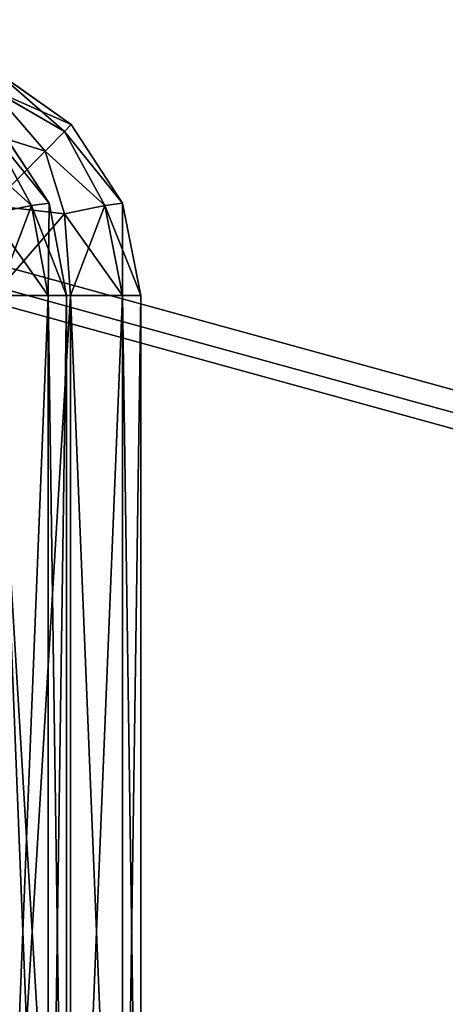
# Model space of a CAD drawing. Extents: x 0 to 48.8, y 0 to 26.9.
# Tile 393 of 656: x 22.499 to 22.5548, y 2.7148 to 2.8437. Entities that reach past the tile are written whole.
import ezdxf

# ---------------------------------------------------------------- set-up
doc = ezdxf.new("R2010")
doc.units = 0
doc.header["$MEASUREMENT"] = 0
doc.layers.get('0').update_dxf_attribs({"linetype": 'CONTINUOUS'})
for name, color, linetype in [('DOOR_FACE_LT', 251, 'CONTINUOUS'), ('DRAWER_LOWER_FACE', 251, 'CONTINUOUS'), ('DRAWER_UPPER_FACE', 251, 'CONTINUOUS')]:
    doc.layers.add(name, color=color, linetype=linetype)

# ---------------------------------------------------------------- blocks, each defined once
blk = doc.blocks.new('T48IT100NP_TRADECAD_DXF')
at = {"layer": 'DOOR_FACE_LT', "color": 0}
for p, q in [((22.5058, 2.83, 82.0027), (22.4957, 2.8371, 82.0027)), ((22.4957, 2.8371, 36.3611), (22.5058, 2.83, 36.3611)), ((22.5058, 2.83, 82.0027), (22.4957, 2.8371, 82.0027)), ((22.4957, 2.8371, 36.3611), (22.5058, 2.83, 36.3611)), ((22.5049, 2.8291, 82.0133), (22.4954, 2.8346, 82.0145)), ((22.5049, 2.8291, 82.0133), (22.4954, 2.8346, 82.0145)), ((22.4954, 2.8346, 36.3493), (22.5049, 2.8291, 36.3504)), ((22.4954, 2.8346, 36.3493), (22.5049, 2.8291, 36.3504)), ((22.5049, 2.8291, 82.0133), (22.5058, 2.83, 82.0027)), ((22.5049, 2.8291, 82.0133), (22.5058, 2.83, 82.0027)), ((22.5058, 2.83, 36.3611), (22.5049, 2.8291, 36.3504)), ((22.5058, 2.83, 36.3611), (22.5049, 2.8291, 36.3504)), ((22.5125, 2.8197, 82.0027), (22.5058, 2.83, 82.0027)), ((22.5058, 2.83, 36.3611), (22.5125, 2.8197, 36.3611)), ((22.5058, 2.83, 82.0027), (22.5058, 2.83, 36.3611)), ((22.5125, 2.8197, 82.0027), (22.5058, 2.83, 82.0027)), ((22.5058, 2.83, 36.3611), (22.5125, 2.8197, 36.3611)), ((22.5058, 2.83, 82.0027), (22.5058, 2.83, 36.3611)), ((22.4942, 2.8291, 82.024), (22.5024, 2.8265, 82.0214)), ((22.4942, 2.8291, 36.3398), (22.5024, 2.8265, 36.3423)), ((22.4942, 2.8291, 82.024), (22.5024, 2.8265, 82.0214)), ((22.4942, 2.8291, 36.3398), (22.5024, 2.8265, 36.3423)), ((22.5024, 2.8265, 82.0214), (22.5049, 2.8291, 82.0133)), ((22.5024, 2.8265, 82.0214), (22.5049, 2.8291, 82.0133)), ((22.5049, 2.8291, 36.3504), (22.5024, 2.8265, 36.3423)), ((22.5049, 2.8291, 36.3504), (22.5024, 2.8265, 36.3423)), ((22.5102, 2.8194, 82.0144), (22.5049, 2.8291, 82.0133)), ((22.5102, 2.8194, 82.0144), (22.5049, 2.8291, 82.0133)), ((22.5049, 2.8291, 36.3504), (22.5102, 2.8194, 36.3494)), ((22.5049, 2.8291, 36.3504), (22.5102, 2.8194, 36.3494)), ((22.5024, 2.8265, 36.3423), (22.5049, 2.8183, 36.3398)), ((22.5049, 2.8183, 82.0239), (22.5024, 2.8265, 82.0214)), ((22.5049, 2.8183, 82.0239), (22.5024, 2.8265, 82.0214)), ((22.5024, 2.8265, 36.3423), (22.5049, 2.8183, 36.3398)), ((22.5049, 2.8183, 36.3398), (22.4953, 2.8194, 36.3345)), ((22.4953, 2.8194, 82.0293), (22.5049, 2.8183, 82.0239)), ((22.4953, 2.8194, 82.0293), (22.5049, 2.8183, 82.0239)), ((22.5049, 2.8183, 36.3398), (22.4953, 2.8194, 36.3345)), ((22.5049, 2.8183, 82.0239), (22.5102, 2.8194, 82.0144)), ((22.5049, 2.8183, 82.0239), (22.5102, 2.8194, 82.0144)), ((22.5102, 2.8194, 36.3494), (22.5049, 2.8183, 36.3398)), ((22.5102, 2.8194, 36.3494), (22.5049, 2.8183, 36.3398)), ((22.5102, 2.8194, 82.0144), (22.5125, 2.8197, 82.0027)), ((22.5102, 2.8194, 82.0144), (22.5125, 2.8197, 82.0027)), ((22.5125, 2.8197, 36.3611), (22.5102, 2.8194, 36.3494)), ((22.5125, 2.8197, 36.3611), (22.5102, 2.8194, 36.3494)), ((22.5125, 2.8076, 82.0147), (22.5102, 2.8194, 82.0144)), ((22.5125, 2.8076, 82.0147), (22.5102, 2.8194, 82.0144)), ((22.5102, 2.8194, 36.3494), (22.5125, 2.8076, 36.3491)), ((22.5102, 2.8194, 36.3494), (22.5125, 2.8076, 36.3491)), ((22.5149, 2.8076, 82.0027), (22.5125, 2.8197, 82.0027)), ((22.5125, 2.8197, 36.3611), (22.5149, 2.8076, 36.3611)), ((22.5125, 2.8197, 82.0027), (22.5125, 2.8197, 36.3611)), ((22.5149, 2.8076, 82.0027), (22.5125, 2.8197, 82.0027)), ((22.5125, 2.8197, 36.3611), (22.5149, 2.8076, 36.3611)), ((22.5125, 2.8197, 82.0027), (22.5125, 2.8197, 36.3611)), ((22.5057, 2.8076, 82.0248), (22.5049, 2.8183, 82.0239)), ((22.5057, 2.8076, 82.0248), (22.5049, 2.8183, 82.0239)), ((22.5049, 2.8183, 36.3398), (22.5057, 2.8076, 36.339)), ((22.5049, 2.8183, 36.3398), (22.5057, 2.8076, 36.339)), ((22.4956, 2.8076, 82.0316), (22.5057, 2.8076, 82.0248)), ((22.5057, 2.8076, 36.339), (22.4956, 2.8076, 36.3322)), ((22.4956, 2.8076, 82.0316), (22.5057, 2.8076, 82.0248)), ((22.5057, 2.8076, 36.339), (22.4956, 2.8076, 36.3322)), ((22.5057, 2.8076, 82.0248), (22.5125, 2.8076, 82.0147)), ((22.5125, 2.8076, 36.3491), (22.5057, 2.8076, 36.339)), ((22.5057, 2.641, 82.0248), (22.5057, 2.8076, 82.0248)), ((22.5057, 2.8076, 82.0248), (22.5125, 2.8076, 82.0147)), ((22.5057, 2.641, 82.0248), (22.5057, 2.8076, 82.0248)), ((22.5057, 2.641, 36.339), (22.5057, 2.8076, 36.339)), ((22.5125, 2.8076, 36.3491), (22.5057, 2.8076, 36.339)), ((22.5057, 2.641, 36.339), (22.5057, 2.8076, 36.339)), ((22.5125, 2.641, 36.3491), (22.5125, 2.8076, 36.3491)), ((22.5125, 2.8076, 36.3491), (22.5149, 2.8076, 36.3611)), ((22.5125, 2.8076, 82.0147), (22.5149, 2.8076, 82.0027)), ((22.5125, 2.8076, 36.3491), (22.5149, 2.8076, 36.3611)), ((22.5125, 2.641, 82.0147), (22.5125, 2.8076, 82.0147)), ((22.5125, 2.8076, 82.0147), (22.5149, 2.8076, 82.0027)), ((22.5125, 2.641, 82.0147), (22.5125, 2.8076, 82.0147)), ((22.5125, 2.641, 36.3491), (22.5125, 2.8076, 36.3491)), ((22.5149, 2.641, 36.3611), (22.5149, 2.8076, 36.3611)), ((22.5149, 2.8076, 36.3611), (22.5149, 2.8076, 82.0027)), ((22.5149, 2.8076, 82.0027), (22.5149, 2.641, 82.0027)), ((22.5149, 2.641, 36.3611), (22.5149, 2.8076, 36.3611)), ((22.5149, 2.8076, 82.0027), (22.5149, 2.641, 82.0027)), ((22.5149, 2.8076, 36.3611), (22.5149, 2.8076, 82.0027))]:
    blk.add_line(p, q, dxfattribs=at)
at = {"layer": 'DRAWER_LOWER_FACE', "color": 0}
for p, q in [((22.5029, 2.8197, 21.8854), (22.4961, 2.83, 21.8854)), ((22.4961, 2.83, 5.8856), (22.5029, 2.8197, 5.8856)), ((22.5029, 2.8197, 21.8854), (22.4961, 2.83, 21.8854)), ((22.4961, 2.83, 5.8856), (22.5029, 2.8197, 5.8856)), ((22.5006, 2.8194, 21.8971), (22.4953, 2.8291, 21.896)), ((22.5006, 2.8194, 21.8971), (22.4953, 2.8291, 21.896)), ((22.4953, 2.8291, 5.875), (22.5006, 2.8194, 5.8739)), ((22.4953, 2.8291, 5.875), (22.5006, 2.8194, 5.8739)), ((22.4952, 2.8183, 21.9066), (22.5006, 2.8194, 21.8971)), ((22.4952, 2.8183, 21.9066), (22.5006, 2.8194, 21.8971)), ((22.5006, 2.8194, 5.8739), (22.4952, 2.8183, 5.8644)), ((22.5006, 2.8194, 5.8739), (22.4952, 2.8183, 5.8644)), ((22.5006, 2.8194, 21.8971), (22.5029, 2.8197, 21.8854)), ((22.5006, 2.8194, 21.8971), (22.5029, 2.8197, 21.8854)), ((22.5029, 2.8197, 5.8856), (22.5006, 2.8194, 5.8739)), ((22.5029, 2.8197, 5.8856), (22.5006, 2.8194, 5.8739)), ((22.5028, 2.8076, 21.8974), (22.5006, 2.8194, 21.8971)), ((22.5028, 2.8076, 21.8974), (22.5006, 2.8194, 21.8971)), ((22.5006, 2.8194, 5.8739), (22.5028, 2.8076, 5.8736)), ((22.5006, 2.8194, 5.8739), (22.5028, 2.8076, 5.8736)), ((22.5052, 2.8076, 21.8854), (22.5029, 2.8197, 21.8854)), ((22.5029, 2.8197, 5.8856), (22.5052, 2.8076, 5.8856)), ((22.5029, 2.8197, 21.8854), (22.5029, 2.8197, 5.8856)), ((22.5052, 2.8076, 21.8854), (22.5029, 2.8197, 21.8854)), ((22.5029, 2.8197, 5.8856), (22.5052, 2.8076, 5.8856)), ((22.5029, 2.8197, 21.8854), (22.5029, 2.8197, 5.8856)), ((22.4961, 2.8076, 21.9075), (22.5028, 2.8076, 21.8974)), ((22.5028, 2.8076, 5.8736), (22.4961, 2.8076, 5.8635)), ((22.4961, 2.8076, 21.9075), (22.5028, 2.8076, 21.8974)), ((22.5028, 2.8076, 5.8736), (22.4961, 2.8076, 5.8635)), ((22.5028, 2.641, 5.8736), (22.5028, 2.8076, 5.8736)), ((22.5028, 2.8076, 5.8736), (22.5052, 2.8076, 5.8856)), ((22.5028, 2.8076, 21.8974), (22.5052, 2.8076, 21.8854)), ((22.5028, 2.8076, 5.8736), (22.5052, 2.8076, 5.8856)), ((22.5028, 2.641, 21.8974), (22.5028, 2.8076, 21.8974)), ((22.5028, 2.8076, 21.8974), (22.5052, 2.8076, 21.8854)), ((22.5028, 2.641, 21.8974), (22.5028, 2.8076, 21.8974)), ((22.5028, 2.641, 5.8736), (22.5028, 2.8076, 5.8736)), ((22.5052, 2.641, 5.8856), (22.5052, 2.8076, 5.8856)), ((22.5052, 2.8076, 5.8856), (22.5052, 2.8076, 21.8854)), ((22.5052, 2.8076, 21.8854), (22.5052, 2.641, 21.8854)), ((22.5052, 2.641, 5.8856), (22.5052, 2.8076, 5.8856)), ((22.5052, 2.8076, 21.8854), (22.5052, 2.641, 21.8854)), ((22.5052, 2.8076, 5.8856), (22.5052, 2.8076, 21.8854))]:
    blk.add_line(p, q, dxfattribs=at)
at = {"layer": 'DOOR_FACE_LT', "color": 251}
mesh = blk.add_polyface(dxfattribs=at)
corners = [(24.3286, 2.9472, 83.8789), (22.0033, 2.3076, 83.8789), (22.0033, 2.9472, 83.8789), (24.3286, 2.3076, 83.8789)]
mesh.append_faces([[corners[k] for k in face] for face in [(0, 1, 2), (1, 0, 3)]], dxfattribs={"vtx0": -1, "color": 251})
mesh = blk.add_polyface(dxfattribs=at)
corners = [(24.3286, 2.3076, 34.4848), (22.0033, 2.9472, 34.4848), (22.0033, 2.3076, 34.4848), (24.3286, 2.9472, 34.4848)]
mesh.append_faces([[corners[k] for k in face] for face in [(0, 1, 2), (1, 0, 3)]], dxfattribs={"vtx0": -1, "color": 251})
mesh = blk.add_polyface(dxfattribs=at)
corners = [(22.4954, 2.8346, 82.0145), (22.5058, 2.83, 82.0027), (22.4957, 2.8371, 82.0027), (22.5049, 2.8291, 82.0133)]
mesh.append_faces([[corners[k] for k in face] for face in [(0, 1, 2), (1, 0, 3)]], dxfattribs={"vtx0": -1, "color": 251})
mesh = blk.add_polyface(dxfattribs=at)
corners = [(22.4957, 2.8371, 36.3611), (22.5049, 2.8291, 36.3504), (22.4954, 2.8346, 36.3493), (22.5058, 2.83, 36.3611)]
mesh.append_faces([[corners[k] for k in face] for face in [(0, 1, 2), (1, 0, 3)]], dxfattribs={"vtx0": -1, "color": 251})
mesh = blk.add_polyface(dxfattribs=at)
corners = [(22.4957, 2.8371, 82.0027), (22.5058, 2.83, 36.3611), (22.4957, 2.8371, 36.3611), (22.5058, 2.83, 82.0027)]
mesh.append_faces([[corners[k] for k in face] for face in [(0, 1, 2), (1, 0, 3)]], dxfattribs={"vtx0": -1, "color": 251})
mesh = blk.add_polyface(dxfattribs=at)
corners = [(22.4954, 2.8346, 82.0145), (22.5024, 2.8265, 82.0214), (22.5049, 2.8291, 82.0133), (22.4942, 2.8291, 82.024)]
mesh.append_faces([[corners[k] for k in face] for face in [(0, 1, 2), (1, 0, 3)]], dxfattribs={"vtx0": -1, "color": 251})
mesh = blk.add_polyface(dxfattribs=at)
corners = [(22.4954, 2.8346, 36.3493), (22.5024, 2.8265, 36.3423), (22.4942, 2.8291, 36.3398), (22.5049, 2.8291, 36.3504)]
mesh.append_faces([[corners[k] for k in face] for face in [(0, 1, 2), (1, 0, 3)]], dxfattribs={"vtx0": -1, "color": 251})
mesh = blk.add_polyface(dxfattribs=at)
corners = [(22.5125, 2.8197, 82.0027), (22.5049, 2.8291, 82.0133), (22.5102, 2.8194, 82.0144), (22.5058, 2.83, 82.0027)]
mesh.append_faces([[corners[k] for k in face] for face in [(0, 1, 2), (1, 0, 3)]], dxfattribs={"vtx0": -1, "color": 251})
mesh = blk.add_polyface(dxfattribs=at)
corners = [(22.5049, 2.8291, 36.3504), (22.5125, 2.8197, 36.3611), (22.5102, 2.8194, 36.3494), (22.5058, 2.83, 36.3611)]
mesh.append_faces([[corners[k] for k in face] for face in [(0, 1, 2), (1, 0, 3)]], dxfattribs={"vtx0": -1, "color": 251})
mesh = blk.add_polyface(dxfattribs=at)
corners = [(22.5058, 2.83, 36.3611), (22.5125, 2.8197, 82.0027), (22.5125, 2.8197, 36.3611), (22.5058, 2.83, 82.0027)]
mesh.append_faces([[corners[k] for k in face] for face in [(0, 1, 2), (1, 0, 3)]], dxfattribs={"vtx0": -1, "color": 251})
mesh = blk.add_polyface(dxfattribs=at)
corners = [(22.5024, 2.8265, 36.3423), (22.4953, 2.8194, 36.3345), (22.4942, 2.8291, 36.3398), (22.5049, 2.8183, 36.3398)]
mesh.append_faces([[corners[k] for k in face] for face in [(0, 1, 2), (1, 0, 3)]], dxfattribs={"vtx0": -1, "color": 251})
mesh = blk.add_polyface(dxfattribs=at)
corners = [(22.4953, 2.8194, 82.0293), (22.5024, 2.8265, 82.0214), (22.4942, 2.8291, 82.024), (22.5049, 2.8183, 82.0239)]
mesh.append_faces([[corners[k] for k in face] for face in [(0, 1, 2), (1, 0, 3)]], dxfattribs={"vtx0": -1, "color": 251})
mesh = blk.add_polyface(dxfattribs=at)
corners = [(22.5102, 2.8194, 82.0144), (22.5024, 2.8265, 82.0214), (22.5049, 2.8183, 82.0239), (22.5049, 2.8291, 82.0133)]
mesh.append_faces([[corners[k] for k in face] for face in [(0, 1, 2), (1, 0, 3)]], dxfattribs={"vtx0": -1, "color": 251})
mesh = blk.add_polyface(dxfattribs=at)
corners = [(22.5024, 2.8265, 36.3423), (22.5102, 2.8194, 36.3494), (22.5049, 2.8183, 36.3398), (22.5049, 2.8291, 36.3504)]
mesh.append_faces([[corners[k] for k in face] for face in [(0, 1, 2), (1, 0, 3)]], dxfattribs={"vtx0": -1, "color": 251})
mesh = blk.add_polyface(dxfattribs=at)
corners = [(22.4956, 2.8076, 82.0316), (22.5049, 2.8183, 82.0239), (22.4953, 2.8194, 82.0293), (22.5057, 2.8076, 82.0248)]
mesh.append_faces([[corners[k] for k in face] for face in [(0, 1, 2), (1, 0, 3)]], dxfattribs={"vtx0": -1, "color": 251})
mesh = blk.add_polyface(dxfattribs=at)
corners = [(22.5049, 2.8183, 36.3398), (22.4956, 2.8076, 36.3322), (22.4953, 2.8194, 36.3345), (22.5057, 2.8076, 36.339)]
mesh.append_faces([[corners[k] for k in face] for face in [(0, 1, 2), (1, 0, 3)]], dxfattribs={"vtx0": -1, "color": 251})
mesh = blk.add_polyface(dxfattribs=at)
corners = [(22.5102, 2.8194, 82.0144), (22.5057, 2.8076, 82.0248), (22.5125, 2.8076, 82.0147), (22.5049, 2.8183, 82.0239)]
mesh.append_faces([[corners[k] for k in face] for face in [(0, 1, 2), (1, 0, 3)]], dxfattribs={"vtx0": -1, "color": 251})
mesh = blk.add_polyface(dxfattribs=at)
corners = [(22.5049, 2.8183, 36.3398), (22.5125, 2.8076, 36.3491), (22.5057, 2.8076, 36.339), (22.5102, 2.8194, 36.3494)]
mesh.append_faces([[corners[k] for k in face] for face in [(0, 1, 2), (1, 0, 3)]], dxfattribs={"vtx0": -1, "color": 251})
mesh = blk.add_polyface(dxfattribs=at)
corners = [(22.5125, 2.8197, 82.0027), (22.5125, 2.8076, 82.0147), (22.5149, 2.8076, 82.0027), (22.5102, 2.8194, 82.0144)]
mesh.append_faces([[corners[k] for k in face] for face in [(0, 1, 2), (1, 0, 3)]], dxfattribs={"vtx0": -1, "color": 251})
mesh = blk.add_polyface(dxfattribs=at)
corners = [(22.5102, 2.8194, 36.3494), (22.5149, 2.8076, 36.3611), (22.5125, 2.8076, 36.3491), (22.5125, 2.8197, 36.3611)]
mesh.append_faces([[corners[k] for k in face] for face in [(0, 1, 2), (1, 0, 3)]], dxfattribs={"vtx0": -1, "color": 251})
mesh = blk.add_polyface(dxfattribs=at)
corners = [(22.5125, 2.8197, 36.3611), (22.5149, 2.8076, 82.0027), (22.5149, 2.8076, 36.3611), (22.5125, 2.8197, 82.0027)]
mesh.append_faces([[corners[k] for k in face] for face in [(0, 1, 2), (1, 0, 3)]], dxfattribs={"vtx0": -1, "color": 251})
mesh = blk.add_polyface(dxfattribs=at)
corners = [(22.5057, 2.641, 82.0248), (22.4956, 2.8076, 82.0316), (22.4956, 2.641, 82.0316), (22.5057, 2.8076, 82.0248)]
mesh.append_faces([[corners[k] for k in face] for face in [(0, 1, 2), (1, 0, 3)]], dxfattribs={"vtx0": -1, "color": 251})
mesh = blk.add_polyface(dxfattribs=at)
corners = [(22.5057, 2.8076, 36.339), (22.4956, 2.641, 36.3322), (22.4956, 2.8076, 36.3322), (22.5057, 2.641, 36.339)]
mesh.append_faces([[corners[k] for k in face] for face in [(0, 1, 2), (1, 0, 3)]], dxfattribs={"vtx0": -1, "color": 251})
mesh = blk.add_polyface(dxfattribs=at)
corners = [(22.5125, 2.8076, 82.0147), (22.5057, 2.641, 82.0248), (22.5125, 2.641, 82.0147), (22.5057, 2.8076, 82.0248)]
mesh.append_faces([[corners[k] for k in face] for face in [(0, 1, 2), (1, 0, 3)]], dxfattribs={"vtx0": -1, "color": 251})
mesh = blk.add_polyface(dxfattribs=at)
corners = [(22.5057, 2.8076, 36.339), (22.5125, 2.641, 36.3491), (22.5057, 2.641, 36.339), (22.5125, 2.8076, 36.3491)]
mesh.append_faces([[corners[k] for k in face] for face in [(0, 1, 2), (1, 0, 3)]], dxfattribs={"vtx0": -1, "color": 251})
mesh = blk.add_polyface(dxfattribs=at)
corners = [(22.5125, 2.8076, 36.3491), (22.5149, 2.641, 36.3611), (22.5125, 2.641, 36.3491), (22.5149, 2.8076, 36.3611)]
mesh.append_faces([[corners[k] for k in face] for face in [(0, 1, 2), (1, 0, 3)]], dxfattribs={"vtx0": -1, "color": 251})
mesh = blk.add_polyface(dxfattribs=at)
corners = [(22.5149, 2.8076, 82.0027), (22.5125, 2.641, 82.0147), (22.5149, 2.641, 82.0027), (22.5125, 2.8076, 82.0147)]
mesh.append_faces([[corners[k] for k in face] for face in [(0, 1, 2), (1, 0, 3)]], dxfattribs={"vtx0": -1, "color": 251})
mesh = blk.add_polyface(dxfattribs=at)
corners = [(22.5149, 2.8076, 36.3611), (22.5149, 2.641, 82.0027), (22.5149, 2.641, 36.3611), (22.5149, 2.8076, 82.0027)]
mesh.append_faces([[corners[k] for k in face] for face in [(0, 1, 2), (1, 0, 3)]], dxfattribs={"vtx0": -1, "color": 251})
at = {"layer": 'DRAWER_LOWER_FACE', "color": 251}
mesh = blk.add_polyface(dxfattribs=at)
corners = [(24.3189, 2.9468, 23.7616), (21.9937, 2.3076, 23.7616), (21.9937, 2.9468, 23.7616), (24.3189, 2.3076, 23.7616)]
mesh.append_faces([[corners[k] for k in face] for face in [(0, 1, 2), (1, 0, 3)]], dxfattribs={"vtx0": -1, "color": 251})
mesh = blk.add_polyface(dxfattribs=at)
corners = [(24.3189, 2.3076, 4.0094), (21.9937, 2.9468, 4.0094), (21.9937, 2.3076, 4.0094), (24.3189, 2.9468, 4.0094)]
mesh.append_faces([[corners[k] for k in face] for face in [(0, 1, 2), (1, 0, 3)]], dxfattribs={"vtx0": -1, "color": 251})
mesh = blk.add_polyface(dxfattribs=at)
corners = [(22.5029, 2.8197, 21.8854), (22.4953, 2.8291, 21.896), (22.5006, 2.8194, 21.8971), (22.4961, 2.83, 21.8854)]
mesh.append_faces([[corners[k] for k in face] for face in [(0, 1, 2), (1, 0, 3)]], dxfattribs={"vtx0": -1, "color": 251})
mesh = blk.add_polyface(dxfattribs=at)
corners = [(22.4953, 2.8291, 5.875), (22.5029, 2.8197, 5.8856), (22.5006, 2.8194, 5.8739), (22.4961, 2.83, 5.8856)]
mesh.append_faces([[corners[k] for k in face] for face in [(0, 1, 2), (1, 0, 3)]], dxfattribs={"vtx0": -1, "color": 251})
mesh = blk.add_polyface(dxfattribs=at)
corners = [(22.4961, 2.83, 5.8856), (22.5029, 2.8197, 21.8854), (22.5029, 2.8197, 5.8856), (22.4961, 2.83, 21.8854)]
mesh.append_faces([[corners[k] for k in face] for face in [(0, 1, 2), (1, 0, 3)]], dxfattribs={"vtx0": -1, "color": 251})
mesh = blk.add_polyface(dxfattribs=at)
corners = [(22.5006, 2.8194, 21.8971), (22.4927, 2.8265, 21.9041), (22.4952, 2.8183, 21.9066), (22.4953, 2.8291, 21.896)]
mesh.append_faces([[corners[k] for k in face] for face in [(0, 1, 2), (1, 0, 3)]], dxfattribs={"vtx0": -1, "color": 251})
mesh = blk.add_polyface(dxfattribs=at)
corners = [(22.4927, 2.8265, 5.8669), (22.5006, 2.8194, 5.8739), (22.4952, 2.8183, 5.8644), (22.4953, 2.8291, 5.875)]
mesh.append_faces([[corners[k] for k in face] for face in [(0, 1, 2), (1, 0, 3)]], dxfattribs={"vtx0": -1, "color": 251})
mesh = blk.add_polyface(dxfattribs=at)
corners = [(22.5006, 2.8194, 21.8971), (22.4961, 2.8076, 21.9075), (22.5028, 2.8076, 21.8974), (22.4952, 2.8183, 21.9066)]
mesh.append_faces([[corners[k] for k in face] for face in [(0, 1, 2), (1, 0, 3)]], dxfattribs={"vtx0": -1, "color": 251})
mesh = blk.add_polyface(dxfattribs=at)
corners = [(22.4952, 2.8183, 5.8644), (22.5028, 2.8076, 5.8736), (22.4961, 2.8076, 5.8635), (22.5006, 2.8194, 5.8739)]
mesh.append_faces([[corners[k] for k in face] for face in [(0, 1, 2), (1, 0, 3)]], dxfattribs={"vtx0": -1, "color": 251})
mesh = blk.add_polyface(dxfattribs=at)
corners = [(22.5029, 2.8197, 21.8854), (22.5028, 2.8076, 21.8974), (22.5052, 2.8076, 21.8854), (22.5006, 2.8194, 21.8971)]
mesh.append_faces([[corners[k] for k in face] for face in [(0, 1, 2), (1, 0, 3)]], dxfattribs={"vtx0": -1, "color": 251})
mesh = blk.add_polyface(dxfattribs=at)
corners = [(22.5006, 2.8194, 5.8739), (22.5052, 2.8076, 5.8856), (22.5028, 2.8076, 5.8736), (22.5029, 2.8197, 5.8856)]
mesh.append_faces([[corners[k] for k in face] for face in [(0, 1, 2), (1, 0, 3)]], dxfattribs={"vtx0": -1, "color": 251})
mesh = blk.add_polyface(dxfattribs=at)
corners = [(22.5029, 2.8197, 5.8856), (22.5052, 2.8076, 21.8854), (22.5052, 2.8076, 5.8856), (22.5029, 2.8197, 21.8854)]
mesh.append_faces([[corners[k] for k in face] for face in [(0, 1, 2), (1, 0, 3)]], dxfattribs={"vtx0": -1, "color": 251})
mesh = blk.add_polyface(dxfattribs=at)
corners = [(22.5028, 2.8076, 21.8974), (22.4961, 2.641, 21.9075), (22.5028, 2.641, 21.8974), (22.4961, 2.8076, 21.9075)]
mesh.append_faces([[corners[k] for k in face] for face in [(0, 1, 2), (1, 0, 3)]], dxfattribs={"vtx0": -1, "color": 251})
mesh = blk.add_polyface(dxfattribs=at)
corners = [(22.4961, 2.8076, 5.8635), (22.5028, 2.641, 5.8736), (22.4961, 2.641, 5.8635), (22.5028, 2.8076, 5.8736)]
mesh.append_faces([[corners[k] for k in face] for face in [(0, 1, 2), (1, 0, 3)]], dxfattribs={"vtx0": -1, "color": 251})
mesh = blk.add_polyface(dxfattribs=at)
corners = [(22.5028, 2.8076, 5.8736), (22.5052, 2.641, 5.8856), (22.5028, 2.641, 5.8736), (22.5052, 2.8076, 5.8856)]
mesh.append_faces([[corners[k] for k in face] for face in [(0, 1, 2), (1, 0, 3)]], dxfattribs={"vtx0": -1, "color": 251})
mesh = blk.add_polyface(dxfattribs=at)
corners = [(22.5052, 2.8076, 21.8854), (22.5028, 2.641, 21.8974), (22.5052, 2.641, 21.8854), (22.5028, 2.8076, 21.8974)]
mesh.append_faces([[corners[k] for k in face] for face in [(0, 1, 2), (1, 0, 3)]], dxfattribs={"vtx0": -1, "color": 251})
mesh = blk.add_polyface(dxfattribs=at)
corners = [(22.5052, 2.8076, 5.8856), (22.5052, 2.641, 21.8854), (22.5052, 2.641, 5.8856), (22.5052, 2.8076, 21.8854)]
mesh.append_faces([[corners[k] for k in face] for face in [(0, 1, 2), (1, 0, 3)]], dxfattribs={"vtx0": -1, "color": 251})
at = {"layer": 'DRAWER_UPPER_FACE', "color": 251}
mesh = blk.add_polyface(dxfattribs=at)
corners = [(24.3112, 2.9468, 34.351), (21.9859, 2.3076, 34.351), (21.9859, 2.9468, 34.351), (24.3112, 2.3076, 34.351)]
mesh.append_faces([[corners[k] for k in face] for face in [(0, 1, 2), (1, 0, 3)]], dxfattribs={"vtx0": -1, "color": 251})
mesh = blk.add_polyface(dxfattribs=at)
corners = [(24.3112, 2.3076, 23.9104), (21.9859, 2.9468, 23.9104), (21.9859, 2.3076, 23.9104), (24.3112, 2.9468, 23.9104)]
mesh.append_faces([[corners[k] for k in face] for face in [(0, 1, 2), (1, 0, 3)]], dxfattribs={"vtx0": -1, "color": 251})

msp = doc.modelspace()

# ---------------------------------------------------------------- block references
at = {"color": 0}
msp.add_blockref('T48IT100NP_TRADECAD_DXF', (0, 0), dxfattribs=at)

doc.saveas('drawing.dxf')
